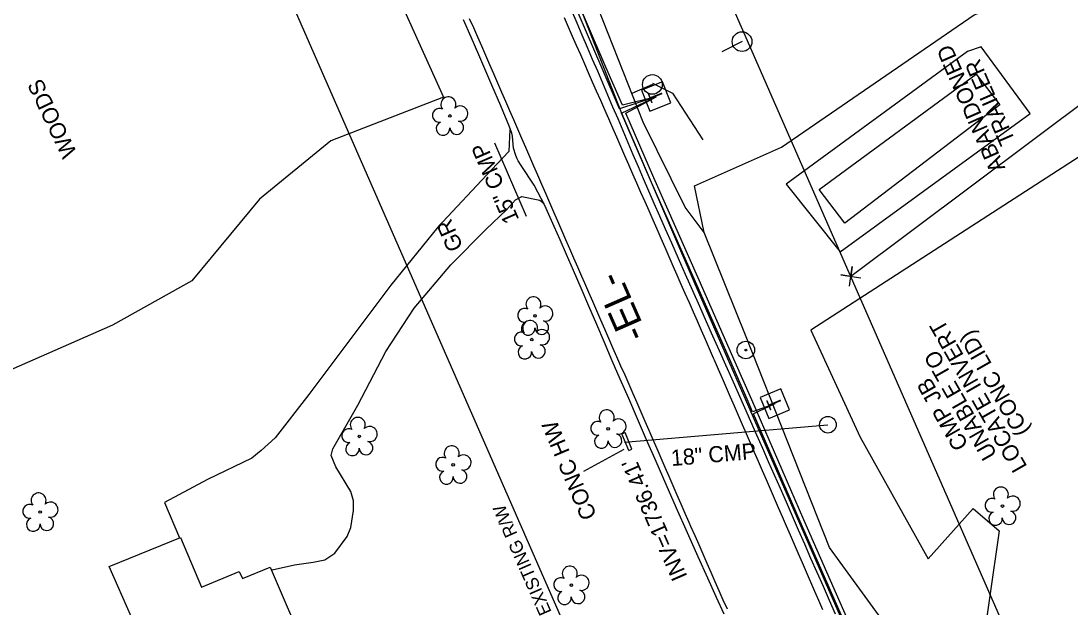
# Model space of a CAD drawing. Extents: x 472260 to 482161, y 489063 to 507124.
# Drawn here: x 475724.4 to 475985.5, y 501841.2 to 501987.1 of the extents above; entities that cross this region are included whole.
import ezdxf

# ---------------------------------------------------------------- set-up
doc = ezdxf.new("R2010")
doc.units = 0
for name, color, linetype in [('CTL Primary Horizontal and Vertical CELL', 7, 'Continuous'), ('Exist Roads EOP Other Cogo Point CELL', 7, 'Continuous'), ('Exist Structure Minor Drop Inlet Cogo Elevation', 7, 'Continuous'), ('Exist Structure Minor Drop Inlet Cogo Number', 7, 'Continuous'), ('Exist Structure Minor Pipes CMP 15 Inch Cogo Point CELL', 7, 'Continuous'), ('Exist Structure Minor Pipes CMP 30 Inch', 7, 'Continuous'), ('Prop Drainage Structure Catch Basin Convert From Junction Box Label', 7, 'Continuous'), ('Prop Drainage Structure Catch Basin Grate 840 03E CELL', 7, 'Continuous'), ('Prop Drainage Structure Drop Inlet Grate 2 Narrow Slots and Sag Grates 840 24 CELL', 7, 'Continuous'), ('Prop Drainage Structure Drop Inlet Grate 2 Wide Slots and Flat Grates 840 20 Label', 7, 'Continuous'), ('Prop Drainage Structure Outlet Berm Ditch 850 10 CELL', 7, 'Continuous'), ('Prop Drainage Structure Pipe Collar CELL', 7, 'Continuous'), ('Prop Drainage Structure Pipe RCP 24in Class III Label', 7, 'Continuous'), ('Prop Drainage Structure Pipe RCP 60in Class III', 7, 'Continuous'), ('Prop Drainage Structure Pipe RCP 66in Class III', 7, 'Continuous'), ('Prop Drainage Structure Pipe RCP 66in Class IV', 7, 'Continuous'), ('Prop Drainage Structure Pipe RCP 66in Class IV Label', 7, 'Continuous'), ('Prop Drainage Structure Pipe Stub Out CELL', 7, 'Continuous'), ('Prop Drainage Structure Pipe Welded Steel 72in Label', 7, 'Continuous'), ('Prop Drainage Structure Plot Symbol 50 Scale', 7, 'Continuous'), ('Prop Drainage Structure Plot Symbol 50 Scale CELL', 7, 'Continuous'), ('Prop Drainage Structure Tops and Inverts LABEL', 7, 'Continuous'), ('Prop Earthen Structure Berm Ditch Detail CELL', 7, 'Continuous'), ('Prop Earthen Structure Ditch Flow Line', 7, 'Continuous'), ('Prop Earthen Structure False Sump Label', 7, 'Continuous'), ('Prop Erosion Rip Rap Class B', 7, 'Continuous'), ('Prop Erosion Rip Rap Class II', 7, 'Continuous'), ('Prop Erosion Rip Rap Pad at Outlet Label', 7, 'Continuous'), ('Prop Erosion Rip Rap Single Stone CELL', 7, 'Continuous'), ('Prop NEU Channel Block Detail Label', 7, 'Continuous'), ('Prop SS Fill Line', 7, 'Continuous')]:
    doc.layers.add(name, color=color, linetype=linetype)

msp = doc.modelspace()

# ---------------------------------------------------------------- linework, layer by layer
at = {"layer": 'CTL Primary Horizontal and Vertical CELL'}
msp.add_line((475874.29, 501880.58), (475864.24, 501875.11), dxfattribs=at)
at = {"layer": 'Exist Roads EOP Other Cogo Point CELL'}
msp.add_line((475930.76, 501923.6), (475930.76, 501923.6), dxfattribs=at)
msp.add_lwpolyline([(475930.4, 501921.13), (475931.12, 501926.08), (475930.76, 501923.6), (475928.29, 501923.96), (475933.23, 501923.25)], dxfattribs=at)
at = {"layer": 'Exist Structure Minor Drop Inlet Cogo Elevation'}
for p, q in [((476032.41, 501691.77), (475818.42, 502179.8)), ((475940.83, 501651.61), (475726.84, 502139.64))]:
    msp.add_line(p, q, dxfattribs=at)
at = {"layer": 'Exist Structure Minor Drop Inlet Cogo Number'}
msp.add_line((476074.35, 502030.94), (475930.76, 501923.6), dxfattribs=at)
at = {"layer": 'Prop Drainage Structure Catch Basin Convert From Junction Box Label'}
for p, q in [((475882.36, 501968.23), (475873.2, 501965.26)), ((475873.7, 501964.19), (475882.36, 501968.23)), ((475882.36, 501968.23), (475873.94, 501966.15)), ((475874.82, 501964.15), (475882.36, 501968.23)), ((475900.27, 501903.76), (475900.56, 501903.11)), ((475902.64, 501898.37), (475900.56, 501903.11)), ((475900.56, 501903.11), (475900.56, 501903.11)), ((475911.86, 501891.89), (475906.33, 501889.94)), ((475911.86, 501891.89), (475906.55, 501889.43))]:
    msp.add_line(p, q, dxfattribs=at)
for points in [[(475873.2, 501965.26), (475868.92, 501975.23), (475859.01, 501998.19), (475848.26, 502022.81), (475836.13, 502050.51), (475822.43, 502080.4), (475810.49, 502107.15)], [(475873.94, 501966.15), (475869.84, 501975.63), (475859.93, 501998.59), (475849.17, 502023.21), (475837.04, 502050.92), (475823.34, 502080.81), (475811.41, 502107.54)], [(475900.56, 501903.11), (475892.17, 501922.23), (475880.86, 501947.7), (475873.7, 501964.19)], [(475902.03, 501902.25), (475893.08, 501922.63), (475881.77, 501948.1), (475874.82, 501964.15)], [(476023.09, 501628.04), (476010.56, 501655.36), (475996.5, 501686.48), (475969.69, 501747.26), (475956.67, 501777.09), (475945.34, 501802.97), (475931.42, 501835.01), (475919.05, 501863.11), (475906.12, 501892.94), (475902.03, 501902.25)], [(475906.33, 501889.94), (475905.2, 501892.54), (475902.64, 501898.37)], [(476022.19, 501627.62), (476009.65, 501654.95), (475995.58, 501686.07), (475968.77, 501746.86), (475955.75, 501776.69), (475944.43, 501802.57), (475930.5, 501834.61), (475918.13, 501862.71), (475906.55, 501889.43)]]:
    msp.add_lwpolyline(points, dxfattribs=at)
at = {"layer": 'Prop Drainage Structure Catch Basin Grate 840 03E CELL'}
msp.add_lwpolyline([(475881.46, 501971.64), (475886.41, 501969.1), (475893.92, 501957.55)], dxfattribs=at)
at = {"layer": 'Prop Drainage Structure Drop Inlet Grate 2 Narrow Slots and Sag Grates 840 24 CELL'}
for points in [[(475900.06, 501840.86), (475899.05, 501843.14), (475898.05, 501845.43), (475897.04, 501847.71), (475896.03, 501850), (475895.03, 501852.28), (475894.02, 501854.57), (475893.02, 501856.85), (475892.01, 501859.14), (475891.01, 501861.42), (475890.58, 501862.4), (475889.58, 501864.69), (475888.58, 501866.98), (475887.58, 501869.27), (475886.58, 501871.55), (475885.58, 501873.84), (475884.58, 501876.13), (475883.59, 501878.42), (475882.59, 501880.71), (475881.59, 501883), (475880.59, 501885.28), (475879.59, 501887.57), (475878.59, 501889.86), (475877.59, 501892.15), (475876.6, 501894.44), (475875.6, 501896.73), (475874.6, 501899.02), (475873.6, 501901.3), (475872.6, 501903.59), (475871.6, 501905.88), (475870.6, 501908.17), (475869.61, 501910.46), (475868.61, 501912.75), (475867.61, 501915.03), (475866.61, 501917.32), (475865.61, 501919.61), (475864.61, 501921.9), (475863.88, 501923.57), (475862.89, 501925.86), (475861.89, 501928.14), (475860.89, 501930.43), (475859.9, 501932.72), (475858.9, 501935.01), (475857.9, 501937.3), (475856.9, 501939.59), (475855.91, 501941.88), (475854.91, 501944.16), (475853.91, 501946.45), (475852.92, 501948.74), (475851.92, 501951.03), (475850.92, 501953.32), (475849.92, 501955.61), (475848.93, 501957.9), (475847.93, 501960.18), (475846.93, 501962.47), (475845.94, 501964.76), (475844.94, 501967.05), (475843.94, 501969.34), (475842.94, 501971.63), (475841.95, 501973.92), (475840.95, 501976.2), (475839.95, 501978.49), (475838.96, 501980.78), (475837.96, 501983.07), (475836.96, 501985.36), (475835.96, 501987.65)], [(475923.84, 501840.72), (475922.83, 501843.01), (475921.83, 501845.29), (475920.83, 501847.58), (475920.73, 501847.8), (475919.73, 501850.09), (475918.74, 501852.38), (475917.74, 501854.67), (475916.75, 501856.96), (475915.75, 501859.25), (475914.76, 501861.54), (475913.76, 501863.83), (475912.77, 501866.12), (475911.77, 501868.41), (475910.78, 501870.7), (475909.78, 501873), (475908.79, 501875.29), (475907.79, 501877.58), (475906.8, 501879.87), (475905.8, 501882.16), (475904.81, 501884.45), (475903.81, 501886.74), (475902.82, 501889.03), (475901.82, 501891.32), (475900.83, 501893.61), (475899.83, 501895.9), (475898.84, 501898.19), (475897.84, 501900.48), (475896.85, 501902.77), (475896.61, 501903.3), (475895.61, 501905.59), (475894.61, 501907.88), (475893.61, 501910.16), (475892.6, 501912.45), (475891.6, 501914.74), (475890.6, 501917.02), (475889.6, 501919.31), (475888.59, 501921.59), (475887.59, 501923.88), (475886.59, 501926.17), (475885.59, 501928.45), (475884.58, 501930.74), (475883.58, 501933.03), (475882.58, 501935.31), (475881.58, 501937.6), (475880.58, 501939.88), (475879.57, 501942.17), (475878.57, 501944.46), (475877.57, 501946.74), (475876.57, 501949.03), (475875.56, 501951.32), (475874.56, 501953.6), (475873.56, 501955.89), (475872.56, 501958.18), (475871.55, 501960.46), (475870.55, 501962.75), (475869.55, 501965.03), (475868.55, 501967.32), (475867.54, 501969.61), (475866.54, 501971.89), (475865.54, 501974.18), (475864.57, 501976.38), (475863.57, 501978.67), (475862.57, 501980.96), (475861.57, 501983.25), (475860.58, 501985.53), (475859.58, 501987.82)]]:
    msp.add_lwpolyline(points, dxfattribs=at)
at = {"layer": 'Prop Drainage Structure Drop Inlet Grate 2 Wide Slots and Flat Grates 840 20 Label'}
for p, q in [((475831.06, 501963.48), (475831.06, 501963.48)), ((475852.21, 501913.78), (475852.21, 501913.78)), ((475851.4, 501907.89), (475851.4, 501907.89)), ((475808.52, 501883.84), (475808.52, 501883.84)), ((475870.43, 501885.7), (475870.43, 501885.7)), ((475831.87, 501876.77), (475831.87, 501876.77)), ((475968.47, 501866.53), (475968.47, 501866.53)), ((475729.13, 501865.04), (475729.13, 501865.04)), ((475861.25, 501846.86), (475861.25, 501846.86))]:
    msp.add_line(p, q, dxfattribs=at)
for centre in [(475831.06, 501963.48), (475852.21, 501913.78), (475851.4, 501907.89), (475808.52, 501883.84), (475870.43, 501885.7), (475831.87, 501876.77), (475729.13, 501865.04), (475968.47, 501866.53), (475861.25, 501846.86)]:
    msp.add_circle(centre, 0.326, dxfattribs=at)
for centre, radius, start, end in [((475830.67, 501966.35), 1.86, 330.1651, 219.7134), ((475828.45, 501963.63), 1.73, 62.6636, 279.3457), ((475833.61, 501964.06), 1.9, 257.1011, 134.1999), ((475832.73, 501960.58), 1.7, 181.2822, 74.56), ((475829.35, 501960.35), 1.69, 111.5671, 6.231), ((475851.83, 501916.65), 1.86, 330.1651, 219.7134), ((475849.61, 501913.93), 1.73, 62.6636, 279.3457), ((475854.76, 501914.37), 1.9, 257.1011, 134.1999), ((475851.01, 501910.76), 1.86, 330.1651, 219.7134), ((475853.88, 501910.88), 1.7, 181.2822, 74.56), ((475848.79, 501908.04), 1.73, 62.6636, 279.3457), ((475850.51, 501910.66), 1.69, 111.5671, 6.231), ((475853.95, 501908.47), 1.9, 257.1011, 134.1999), ((475849.69, 501904.76), 1.69, 111.5671, 6.231), ((475853.07, 501904.99), 1.7, 181.2822, 74.56), ((475870.04, 501888.57), 1.86, 330.1651, 219.7134), ((475808.13, 501886.71), 1.86, 330.1651, 219.7134), ((475811.07, 501884.42), 1.9, 257.1011, 134.1999), ((475867.82, 501885.85), 1.73, 62.6636, 279.3457), ((475872.97, 501886.28), 1.9, 257.1011, 134.1999), ((475805.91, 501883.99), 1.73, 62.6636, 279.3457), ((475868.72, 501882.57), 1.69, 111.5671, 6.231), ((475872.1, 501882.8), 1.7, 181.2822, 74.56), ((475806.82, 501880.71), 1.69, 111.5671, 6.231), ((475810.19, 501880.94), 1.7, 181.2822, 74.56), ((475831.49, 501879.64), 1.86, 330.1651, 219.7134), ((475829.27, 501876.92), 1.73, 62.6636, 279.3457), ((475834.42, 501877.36), 1.9, 257.1011, 134.1999), ((475830.17, 501873.65), 1.69, 111.5671, 6.231), ((475833.55, 501873.87), 1.7, 181.2822, 74.56), ((475968.08, 501869.4), 1.86, 330.1651, 219.7134), ((475728.75, 501867.92), 1.86, 330.1651, 219.7134), ((475965.86, 501866.68), 1.73, 62.6636, 279.3457), ((475971.01, 501867.11), 1.9, 257.1011, 134.1999), ((475726.53, 501865.2), 1.73, 62.6636, 279.3457), ((475731.68, 501865.63), 1.9, 257.1011, 134.1999), ((475727.43, 501861.92), 1.69, 111.5671, 6.231), ((475730.8, 501862.15), 1.7, 181.2822, 74.56), ((475966.76, 501863.41), 1.69, 111.5671, 6.231), ((475970.14, 501863.63), 1.7, 181.2822, 74.56), ((475860.86, 501849.73), 1.86, 330.1651, 219.7134), ((475858.64, 501847.01), 1.73, 62.6636, 279.3457), ((475863.79, 501847.45), 1.9, 257.1011, 134.1999), ((475859.54, 501843.74), 1.69, 111.5671, 6.231), ((475862.92, 501843.96), 1.7, 181.2822, 74.56)]:
    msp.add_arc(centre, radius, start, end, dxfattribs=at)
at = {"layer": 'Prop Drainage Structure Pipe RCP 24in Class III Label'}
for radius in [2.18, 0.24]:
    msp.add_circle((475904.65, 501905.3), radius, dxfattribs=at)
at = {"layer": 'Prop Drainage Structure Pipe RCP 66in Class IV'}
msp.add_line((475874.45, 501882.36), (475925.07, 501886.73), dxfattribs=at)
at = {"layer": 'Prop Drainage Structure Pipe Stub Out CELL'}
for points in [[(475861.27, 501989.68), (475862.59, 501986.62), (475863.89, 501983.6), (475865.17, 501980.6), (475866.45, 501977.61), (475867.72, 501974.65), (475868.99, 501971.7), (475870.25, 501968.74), (475871.52, 501965.77), (475872.78, 501962.8), (475874.04, 501959.84), (475875.31, 501956.87), (475876.57, 501953.9), (475877.84, 501950.92), (475879.12, 501947.93), (475880.43, 501944.89), (475881.78, 501941.81), (475883.15, 501938.68), (475884.59, 501935.42), (475886.14, 501931.9), (475887.8, 501928.15), (475889.56, 501924.16), (475891.35, 501920.11), (475893.09, 501916.2), (475894.77, 501912.42), (475896.39, 501908.79), (475897.98, 501905.22), (475899.56, 501901.66), (475901.15, 501898.1), (475902.73, 501894.55), (475904.29, 501891.04), (475905.81, 501887.6), (475907.31, 501884.22), (475908.76, 501880.92), (475910.21, 501877.63), (475911.67, 501874.31), (475913.15, 501870.94), (475914.64, 501867.54), (475916.14, 501864.11), (475917.67, 501860.64), (475919.21, 501857.14), (475920.77, 501853.61), (475922.33, 501850.08), (475923.86, 501846.58), (475925.37, 501843.12), (475926.86, 501839.7)], [(475899.22, 501839.68), (475897.34, 501843.82), (475895.2, 501848.57), (475892.81, 501853.92), (475890.16, 501859.87), (475887.44, 501866.01), (475884.83, 501871.92), (475882.34, 501877.58), (475879.97, 501883.01), (475877.69, 501888.22), (475875.51, 501893.23), (475873.43, 501898.04), (475871.44, 501902.65), (475869.5, 501907.17), (475867.55, 501911.68), (475865.61, 501916.19), (475863.67, 501920.69), (475861.79, 501925.03), (475860.05, 501929.02), (475858.45, 501932.68), (475856.99, 501935.99), (475854.62, 501941.21), (475852, 501946.26), (475848.8, 501951.18), (475848.06, 501952.31), (475847.8, 501952.79), (475847.46, 501953.63), (475846.9, 501955.49), (475846.75, 501956.34), (475846.58, 501958.45), (475846.43, 501959.19), (475845.91, 501960.74), (475843.72, 501965.98), (475841.51, 501971.16), (475840, 501974.63), (475838.22, 501978.67), (475836.31, 501983.02), (475834.39, 501987.4)]]:
    msp.add_lwpolyline(points, dxfattribs=at)
at = {"layer": 'Prop Drainage Structure Plot Symbol 50 Scale'}
for p, q in [((475873.84, 501884.48), (475874.61, 501884.79)), ((475875.51, 501880.32), (475873.84, 501884.48)), ((475876.28, 501880.64), (475874.61, 501884.79)), ((475875.51, 501880.32), (475876.28, 501880.64))]:
    msp.add_line(p, q, dxfattribs=at)
at = {"layer": 'Prop Drainage Structure Plot Symbol 50 Scale CELL'}
msp.add_lwpolyline([(475858.22, 502003.88), (475873.57, 501964.57), (475891.99, 501921.71), (475909.74, 501881.21), (475923.46, 501849.74), (475940.91, 501809.98), (475962.4, 501760.56), (475980.02, 501720.44), (476000.62, 501673.83), (476022.76, 501626.04)], dxfattribs=at)
at = {"layer": 'Prop Drainage Structure Tops and Inverts LABEL'}
msp.add_lwpolyline([(475894.26, 501934.48), (475889.57, 501940.81), (475879.11, 501961.95), (475862.96, 502002.92), (475866.06, 502008.33), (475860.15, 502031.52), (475854.46, 502050.74), (475842.16, 502086.69), (475826.98, 502124.47)], dxfattribs=at)
at = {"layer": 'Prop Earthen Structure Berm Ditch Detail CELL'}
msp.add_circle((475925.07, 501886.73), 2.07, dxfattribs=at)
at = {"layer": 'Prop Earthen Structure Ditch Flow Line'}
for points in [[(475845.94, 501960.13), (475845.7, 501954.67)], [(475845.7, 501954.67), (475841.36, 501950.08), (475828.08, 501935.83), (475816.39, 501921.46), (475806.38, 501908.19), (475795.97, 501894.21), (475787.55, 501883.44), (475784.14, 501880.31), (475781.76, 501878.44), (475770.76, 501873.11), (475760.03, 501867.38), (475763.82, 501858.64)], [(475786.67, 501850.5), (475786.85, 501850.7), (475792.42, 501851.89), (475797.01, 501852.6), (475799.9, 501853.12), (475802.41, 501854.84), (475805.51, 501858.97), (475806.39, 501861.19), (475807.04, 501865.43), (475807.07, 501867.78), (475806.4, 501870.14), (475802.67, 501876.27), (475801.48, 501879.05), (475801.89, 501880.76), (475808.13, 501891.57), (475815.09, 501904.96), (475822.14, 501915.7), (475831.31, 501926.46), (475840.05, 501935.36), (475845.1, 501940.15), (475847.36, 501942.59), (475848.93, 501943.43), (475853.45, 501942.53)], [(475853.45, 501942.53), (475854.51, 501941.74)]]:
    msp.add_lwpolyline(points, dxfattribs=at)
at = {"layer": 'Prop Erosion Rip Rap Class B'}
for p, q in [((475882.36, 501968.23), (475882.36, 501968.23)), ((475911.86, 501891.89), (475911.86, 501891.89))]:
    msp.add_line(p, q, dxfattribs=at)
for points in [[(475885.98, 501966.72), (475883.94, 501971.93), (475878.73, 501969.89), (475880.77, 501964.68), (475885.98, 501966.72)], [(475915.52, 501890.46), (475913.38, 501895.63), (475908.21, 501893.49), (475910.35, 501888.32), (475915.52, 501890.46)]]:
    msp.add_lwpolyline(points, dxfattribs=at)
at = {"layer": 'Prop Erosion Rip Rap Pad at Outlet Label'}
for points in [[(475778.6, 502080.64), (475829.43, 501968.18), (475801.43, 501957.29), (475783.69, 501942.76), (475766.82, 501922.52), (475747.14, 501911.49), (475680.82, 501882.36), (475661.56, 501905.49), (475634.68, 501944.13), (475619.87, 501993.37), (475640.81, 502012.54)], [(475988.46, 501718.62), (475952.41, 501810.41), (475938.29, 501838.59), (475925.48, 501856.19), (475904.69, 501908.62), (475894.26, 501934.48), (475891.89, 501946.09), (475913.49, 501955.7), (475961.43, 501988.61), (475984.27, 501997.05), (475993.03, 502014.2)], [(475963.19, 501980.68), (475959.76, 501979.46), (475914.65, 501946.5)], [(475975.35, 501964.09), (475975.35, 501964.09), (475963.19, 501980.68)], [(475928.14, 501929.68), (475928.14, 501929.68), (475975.35, 501964.09)], [(475998.06, 501960.08), (475920.84, 501910.21), (475933.06, 501883.66), (475949.97, 501853.37), (475961.22, 501865.91), (475967.63, 501860.36), (475962.83, 501826.92), (475977.25, 501798.93), (475990.98, 501766.15)], [(475914.65, 501946.5), (475914.65, 501946.5), (475928.14, 501929.68)]]:
    msp.add_lwpolyline(points, dxfattribs=at)
at = {"layer": 'Prop Erosion Rip Rap Single Stone CELL'}
msp.add_line((475842.15, 501956.77), (475850.05, 501938.53), dxfattribs=at)
at = {"layer": 'Prop NEU Channel Block Detail Label'}
for p, q in [((475903.7, 501981.94), (475898.69, 501979.4)), ((475903.7, 501981.94), (475903.7, 501981.94)), ((475881.4, 501971.31), (475876.26, 501969.03)), ((475881.4, 501971.31), (475881.4, 501971.31))]:
    msp.add_line(p, q, dxfattribs=at)
for centre in [(475903.7, 501981.94), (475881.4, 501971.31)]:
    msp.add_circle(centre, 2.45, dxfattribs=at)
at = {"layer": 'Prop SS Fill Line'}
for points in [[(475967.86, 501966.23), (475929.26, 501936.86), (475922.9, 501945.19), (475961.9, 501973.88)], [(475789.14, 501825.05), (475759.64, 501812.6), (475758.57, 501814.96), (475751.34, 501812.29), (475742.46, 501832.72), (475750.17, 501835.62), (475749.12, 501837.96), (475751.82, 501838.94), (475746.27, 501851.52), (475764.05, 501858.74), (475769.24, 501846.37), (475778.65, 501850.29), (475779.49, 501848.54), (475786.31, 501851.35), (475795.35, 501830.26), (475788.19, 501827.3)]]:
    msp.add_lwpolyline(points, close=True, dxfattribs=at)

# ---------------------------------------------------------------- texts
at = {"layer": 'Exist Structure Minor Pipes CMP 15 Inch Cogo Point CELL'}
msp.add_text('EXISTING R/W', height=3.2, rotation=113.6764, dxfattribs=at).set_placement((475856.39, 501840.21))
at = {"layer": 'Exist Structure Minor Pipes CMP 30 Inch'}
msp.add_text('CONC HW', height=4, rotation=112.9374, dxfattribs=at).set_placement((475867.65, 501864.11))
at = {"layer": 'Prop Drainage Structure Outlet Berm Ditch 850 10 CELL'}
for s, p in [('ABANDONED', (475969.23, 501950.54)), ('TRAILER', (475971.74, 501957.28))]:
    msp.add_text(s, height=4, rotation=113.6764, dxfattribs=at).set_placement(p)
at = {"layer": 'Prop Drainage Structure Pipe Collar CELL'}
msp.add_text('-EL-', height=7, rotation=113.6764, dxfattribs=at).set_placement((475880.25, 501909.11))
at = {"layer": 'Prop Drainage Structure Pipe RCP 60in Class III'}
for s, p in [('LOCATE INVERT', (475974.73, 501876.35)), ('(CONC LID)', (475975.38, 501885.31)), ('UNABLE TO', (475967.25, 501879.36)), ('CMP JB', (475960.12, 501881.75))]:
    msp.add_text(s, height=4, rotation=119.7387, dxfattribs=at).set_placement(p)
at = {"layer": 'Prop Drainage Structure Pipe RCP 66in Class III'}
msp.add_text('WOODS', height=4, rotation=115.5025, dxfattribs=at).set_placement((475738.4, 501954.25))
at = {"layer": 'Prop Drainage Structure Pipe RCP 66in Class IV Label'}
msp.add_text('18" CMP', height=4, rotation=4.9345, dxfattribs=at).set_placement((475886.19, 501876.45))
at = {"layer": 'Prop Drainage Structure Pipe Welded Steel 72in Label'}
msp.add_text("INV=1736.41'", height=4, rotation=113.5517, dxfattribs=at).set_placement((475890.19, 501849.03))
at = {"layer": 'Prop Earthen Structure False Sump Label'}
msp.add_text('GR', height=4, rotation=113.6764, dxfattribs=at).set_placement((475834.43, 501930.87))
at = {"layer": 'Prop Erosion Rip Rap Class B'}
for rotation, p in [(111.3852, (475884.36, 501967.8)), (112.4911, (475913.88, 501891.51))]:
    msp.add_text('T', height=3.42, rotation=rotation, dxfattribs=at).set_placement(p)
at = {"layer": 'Prop Erosion Rip Rap Class II'}
msp.add_text('15" CMP', height=4, rotation=113.4376, dxfattribs=at).set_placement((475848.34, 501937.76))

doc.saveas('drawing.dxf')
